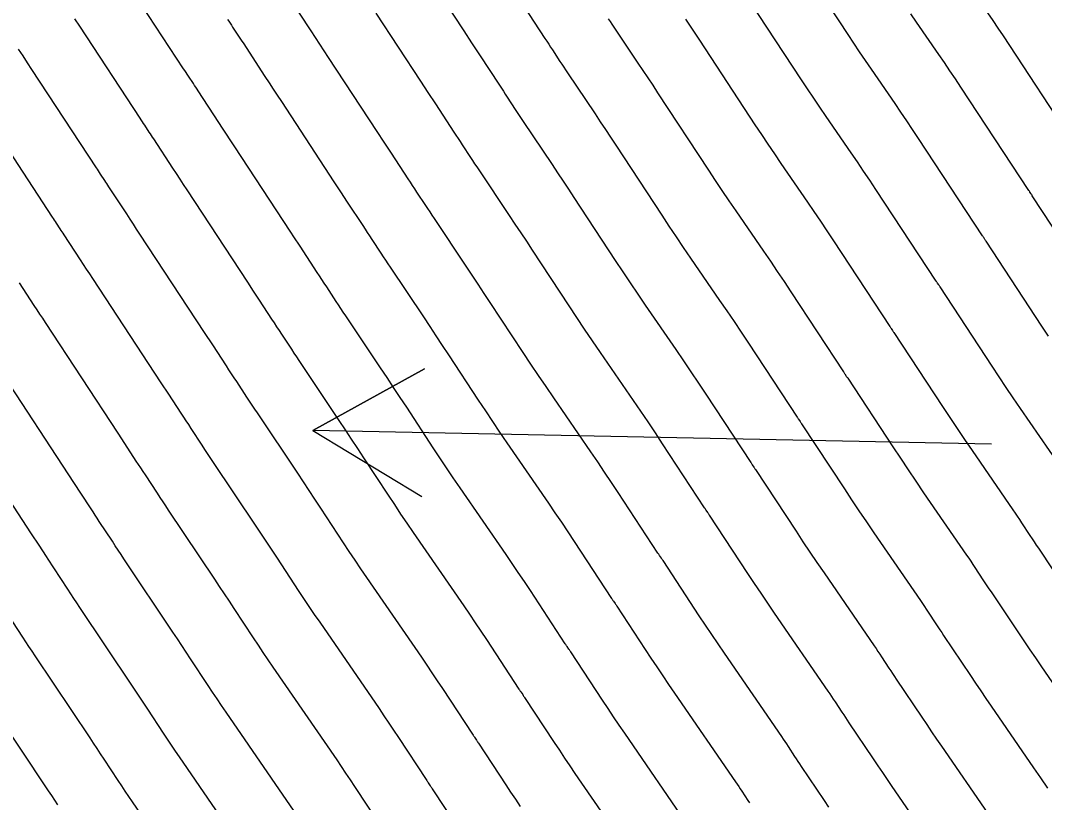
# Model space of a CAD drawing. Extents: x 954385 to 988206, y 1868364 to 1924553.
# Drawn here: x 956111.45 to 956159.63, y 1922702.09 to 1922738.85 of the extents above; entities that cross this region are included whole.
import ezdxf

# ---------------------------------------------------------------- set-up
doc = ezdxf.new("R2010")
doc.units = 0
for name, color, linetype in [('26', 7, 'Continuous'), ('6', 7, 'Continuous'), ('7', 7, 'Continuous')]:
    doc.layers.add(name, color=color, linetype=linetype)

msp = doc.modelspace()

# ---------------------------------------------------------------- linework, layer by layer
at = {"layer": '26'}
msp.add_lwpolyline([(956157.131, 1922718.928), (956125.207, 1922719.579), (956130.464, 1922722.473), (956125.207, 1922719.579), (956130.341, 1922716.474)], dxfattribs=at)
at = {"layer": '6'}
for points in [[(956159.816, 1922724.012), (956159.502, 1922724.487), (956156.882, 1922728.471), (956156.868, 1922728.493), (956156.853, 1922728.515), (956156.838, 1922728.536), (956156.824, 1922728.558), (956156.764, 1922728.645), (956156.75, 1922728.667), (956156.735, 1922728.689), (956156.72, 1922728.71), (956156.706, 1922728.732), (956153.692, 1922733.313), (956153.421, 1922733.723), (956153.148, 1922734.131), (956152.872, 1922734.538), (956152.595, 1922734.944), (956151.48, 1922736.563), (956151.202, 1922736.968), (956150.927, 1922737.375), (956150.654, 1922737.784), (956150.383, 1922738.194), (956147.324, 1922742.85)], [(956130.394, 1922741.276), (956132.302, 1922738.369), (956132.676, 1922737.801), (956133.049, 1922737.232), (956133.982, 1922735.81), (956134.075, 1922735.668), (956134.168, 1922735.527), (956134.261, 1922735.385), (956134.354, 1922735.243), (956134.726, 1922734.676), (956134.819, 1922734.534), (956134.912, 1922734.393), (956135.006, 1922734.252), (956135.1, 1922734.111), (956136.462, 1922732.076), (956136.72, 1922731.69), (956136.977, 1922731.303), (956137.233, 1922730.916), (956137.489, 1922730.528), (956139.433, 1922727.569), (956139.782, 1922727.041), (956140.133, 1922726.515), (956140.488, 1922725.99), (956140.845, 1922725.468), (956142.281, 1922723.383), (956142.638, 1922722.86), (956142.993, 1922722.336), (956143.345, 1922721.81), (956143.694, 1922721.283), (956145.803, 1922718.078), (956145.821, 1922718.051), (956145.839, 1922718.023), (956145.858, 1922717.996), (956145.876, 1922717.968), (956145.951, 1922717.859), (956145.97, 1922717.831), (956145.988, 1922717.804), (956146.006, 1922717.776), (956146.025, 1922717.748), (956147.936, 1922714.843), (956148.262, 1922714.35), (956148.59, 1922713.859), (956148.921, 1922713.37), (956149.254, 1922712.882), (956151.615, 1922709.451), (956151.703, 1922709.322), (956151.79, 1922709.193), (956151.877, 1922709.063), (956151.964, 1922708.932), (956152.307, 1922708.41), (956152.393, 1922708.279), (956152.48, 1922708.149), (956152.566, 1922708.019), (956152.653, 1922707.889), (956153.854, 1922706.097), (956154.084, 1922705.756), (956154.315, 1922705.415), (956154.546, 1922705.074), (956154.779, 1922704.735), (956156.955, 1922701.571)], [(956114.001, 1922738.925), (956114.228, 1922738.581), (956117.068, 1922734.257), (956117.121, 1922734.176), (956117.174, 1922734.095), (956117.227, 1922734.015), (956117.281, 1922733.934), (956117.494, 1922733.61), (956117.547, 1922733.53), (956117.601, 1922733.449), (956117.654, 1922733.368), (956117.707, 1922733.287), (956118.609, 1922731.911), (956118.777, 1922731.654), (956118.945, 1922731.398), (956119.113, 1922731.142), (956119.281, 1922730.886), (956122.131, 1922726.544), (956122.405, 1922726.127), (956122.679, 1922725.71), (956123.267, 1922724.812), (956123.384, 1922724.635), (956123.5, 1922724.458), (956123.616, 1922724.281), (956123.732, 1922724.103), (956124.197, 1922723.394), (956124.314, 1922723.217), (956124.431, 1922723.04), (956124.548, 1922722.863), (956124.666, 1922722.687), (956126.428, 1922720.054), (956126.721, 1922719.615), (956127.013, 1922719.175), (956127.304, 1922718.735), (956127.595, 1922718.295), (956128.753, 1922716.531), (956129.044, 1922716.091), (956129.337, 1922715.652), (956129.633, 1922715.215), (956129.931, 1922714.78), (956132.304, 1922711.332), (956132.574, 1922710.939), (956132.841, 1922710.543), (956133.107, 1922710.147), (956133.37, 1922709.749), (956134.899, 1922707.424), (956134.921, 1922707.391), (956134.944, 1922707.358), (956134.966, 1922707.325), (956134.988, 1922707.291), (956135.078, 1922707.159), (956135.101, 1922707.126), (956135.123, 1922707.093), (956135.145, 1922707.06), (956135.167, 1922707.026), (956136.562, 1922704.906), (956136.803, 1922704.542), (956137.046, 1922704.179), (956137.29, 1922703.817), (956137.536, 1922703.457), (956140.742, 1922698.797)], [(956108.168, 1922720.495), (956111.959, 1922714.719), (956112.308, 1922714.187), (956112.657, 1922713.655), (956112.745, 1922713.522), (956112.832, 1922713.389), (956112.919, 1922713.256), (956113.006, 1922713.123), (956113.669, 1922712.112), (956113.809, 1922711.899), (956113.949, 1922711.687), (956114.09, 1922711.475), (956114.231, 1922711.263), (956116.675, 1922707.611), (956116.863, 1922707.33), (956117.051, 1922707.048), (956117.237, 1922706.766), (956117.423, 1922706.484), (956118.166, 1922705.353), (956118.353, 1922705.07), (956118.541, 1922704.789), (956118.73, 1922704.509), (956118.921, 1922704.23), (956122.342, 1922699.26)]]:
    msp.add_lwpolyline(points, dxfattribs=at)
at = {"layer": '7'}
for points in [[(956142.917, 1922700.928), (956139.88, 1922705.342), (956139.616, 1922705.728), (956139.354, 1922706.115), (956139.095, 1922706.503), (956138.837, 1922706.893), (956137.339, 1922709.171), (956137.318, 1922709.203), (956137.296, 1922709.235), (956137.275, 1922709.267), (956137.253, 1922709.299), (956137.166, 1922709.427), (956137.144, 1922709.459), (956137.123, 1922709.491), (956137.101, 1922709.523), (956137.08, 1922709.555), (956135.438, 1922712.051), (956135.156, 1922712.477), (956134.872, 1922712.902), (956134.585, 1922713.325), (956134.297, 1922713.747), (956132.133, 1922716.89), (956131.814, 1922717.356), (956131.497, 1922717.825), (956131.183, 1922718.295), (956130.871, 1922718.767), (956129.62, 1922720.67), (956129.314, 1922721.136), (956129.006, 1922721.601), (956128.697, 1922722.065), (956128.387, 1922722.529), (956126.752, 1922724.972), (956126.639, 1922725.141), (956126.527, 1922725.31), (956126.415, 1922725.48), (956126.303, 1922725.65), (956125.857, 1922726.331), (956125.745, 1922726.501), (956125.634, 1922726.672), (956125.522, 1922726.842), (956125.41, 1922727.012), (956124.606, 1922728.238), (956124.312, 1922728.685), (956124.165, 1922728.909), (956121.504, 1922732.964), (956121.323, 1922733.239), (956121.143, 1922733.514), (956120.962, 1922733.789), (956120.782, 1922734.064), (956119.814, 1922735.541), (956119.757, 1922735.628), (956119.7, 1922735.715), (956119.643, 1922735.801), (956119.586, 1922735.888), (956119.357, 1922736.235), (956119.299, 1922736.322), (956119.242, 1922736.409), (956119.185, 1922736.496), (956119.128, 1922736.582), (956116.48, 1922740.615)], [(956149.48, 1922701.876), (956149.274, 1922702.182), (956148.197, 1922703.789), (956148.119, 1922703.905), (956148.041, 1922704.022), (956147.964, 1922704.139), (956147.887, 1922704.256), (956147.579, 1922704.724), (956147.501, 1922704.841), (956147.423, 1922704.958), (956147.345, 1922705.074), (956147.266, 1922705.189), (956144.567, 1922709.112), (956144.269, 1922709.549), (956143.972, 1922709.987), (956143.678, 1922710.427), (956143.386, 1922710.868), (956141.682, 1922713.46), (956141.662, 1922713.49), (956141.642, 1922713.519), (956141.622, 1922713.549), (956141.602, 1922713.579), (956141.521, 1922713.697), (956141.501, 1922713.727), (956141.481, 1922713.757), (956141.461, 1922713.787), (956141.441, 1922713.817), (956139.573, 1922716.656), (956139.254, 1922717.139), (956138.932, 1922717.619), (956138.608, 1922718.098), (956138.281, 1922718.575), (956136.537, 1922721.11), (956136.175, 1922721.639), (956135.815, 1922722.17), (956135.459, 1922722.703), (956135.106, 1922723.238), (956133.555, 1922725.599), (956133.273, 1922726.026), (956132.991, 1922726.452), (956132.708, 1922726.878), (956132.425, 1922727.303), (956130.926, 1922729.541), (956130.823, 1922729.696), (956130.72, 1922729.852), (956130.617, 1922730.007), (956130.514, 1922730.163), (956130.105, 1922730.787), (956130.003, 1922730.943), (956129.901, 1922731.099), (956129.799, 1922731.255), (956129.696, 1922731.411), (956128.901, 1922732.623), (956128.567, 1922733.131), (956128.234, 1922733.639), (956125.949, 1922737.12), (956125.744, 1922737.432), (956125.539, 1922737.745), (956125.334, 1922738.058), (956125.129, 1922738.37), (956124.029, 1922740.049)], [(956160.313, 1922717.974), (956158.496, 1922720.615), (956158.159, 1922721.108), (956157.825, 1922721.603), (956157.493, 1922722.099), (956157.163, 1922722.597), (956154.711, 1922726.326), (956154.695, 1922726.349), (956154.68, 1922726.372), (956154.665, 1922726.395), (956154.649, 1922726.418), (956154.587, 1922726.51), (956154.571, 1922726.533), (956154.556, 1922726.555), (956154.54, 1922726.578), (956154.525, 1922726.602), (956151.693, 1922730.907), (956151.406, 1922731.34), (956151.117, 1922731.772), (956150.826, 1922732.202), (956150.532, 1922732.631), (956149.353, 1922734.344), (956149.06, 1922734.773), (956148.768, 1922735.203), (956148.479, 1922735.635), (956148.193, 1922736.069), (956145.357, 1922740.385)], [(956135.123, 1922739.537), (956136.125, 1922738.009), (956136.214, 1922737.875), (956136.302, 1922737.74), (956136.39, 1922737.606), (956136.478, 1922737.471), (956136.831, 1922736.932), (956136.92, 1922736.798), (956137.009, 1922736.663), (956137.098, 1922736.529), (956137.187, 1922736.395), (956138.48, 1922734.463), (956138.726, 1922734.096), (956138.97, 1922733.729), (956139.213, 1922733.361), (956139.456, 1922732.992), (956141.623, 1922729.694), (956141.956, 1922729.189), (956142.292, 1922728.687), (956142.631, 1922728.186), (956142.972, 1922727.687), (956144.344, 1922725.695), (956144.685, 1922725.196), (956145.024, 1922724.695), (956145.36, 1922724.193), (956145.694, 1922723.689), (956147.983, 1922720.209), (956148.001, 1922720.183), (956148.018, 1922720.156), (956148.036, 1922720.13), (956148.054, 1922720.104), (956148.126, 1922719.999), (956148.143, 1922719.972), (956148.161, 1922719.946), (956148.179, 1922719.919), (956148.196, 1922719.893), (956150.21, 1922716.83), (956150.553, 1922716.312), (956150.899, 1922715.795), (956151.247, 1922715.28), (956151.598, 1922714.767), (956153.789, 1922711.582), (956153.882, 1922711.446), (956153.974, 1922711.31), (956154.065, 1922711.173), (956154.156, 1922711.036), (956154.518, 1922710.487), (956154.608, 1922710.35), (956154.699, 1922710.213), (956154.79, 1922710.076), (956154.882, 1922709.939), (956156.145, 1922708.055), (956156.386, 1922707.695), (956156.629, 1922707.337), (956156.873, 1922706.979), (956157.117, 1922706.622), (956159.116, 1922703.715), (956159.441, 1922703.242), (956159.767, 1922702.769)], [(956128.172, 1922739.198), (956130.268, 1922736.004), (956130.621, 1922735.466), (956130.975, 1922734.928), (956131.839, 1922733.61), (956131.937, 1922733.462), (956132.035, 1922733.313), (956132.132, 1922733.164), (956132.23, 1922733.015), (956132.62, 1922732.419), (956132.718, 1922732.271), (956132.816, 1922732.122), (956132.914, 1922731.974), (956133.013, 1922731.826), (956134.443, 1922729.689), (956134.714, 1922729.284), (956134.984, 1922728.877), (956135.253, 1922728.471), (956135.522, 1922728.063), (956137.243, 1922725.444), (956137.607, 1922724.892), (956137.975, 1922724.342), (956138.345, 1922723.795), (956138.719, 1922723.249), (956140.274, 1922720.99), (956140.62, 1922720.485), (956140.963, 1922719.978), (956141.303, 1922719.469), (956141.641, 1922718.958), (956143.622, 1922715.948), (956143.641, 1922715.919), (956143.66, 1922715.89), (956143.679, 1922715.861), (956143.699, 1922715.833), (956143.777, 1922715.719), (956143.796, 1922715.69), (956143.815, 1922715.662), (956143.834, 1922715.633), (956143.853, 1922715.604), (956145.661, 1922712.855), (956145.97, 1922712.388), (956146.281, 1922711.923), (956146.595, 1922711.459), (956146.911, 1922710.997), (956149.44, 1922707.32), (956149.524, 1922707.198), (956149.607, 1922707.075), (956149.689, 1922706.952), (956149.771, 1922706.828), (956150.097, 1922706.333), (956150.179, 1922706.209), (956150.261, 1922706.085), (956150.343, 1922705.962), (956150.425, 1922705.839), (956151.564, 1922704.14), (956151.782, 1922703.816), (956152.001, 1922703.492), (956152.22, 1922703.17), (956152.441, 1922702.848), (956154.793, 1922699.427)], [(956161.841, 1922726.377), (956159.053, 1922730.615), (956159.04, 1922730.636), (956159.026, 1922730.657), (956159.012, 1922730.677), (956158.998, 1922730.698), (956158.942, 1922730.78), (956158.928, 1922730.801), (956158.914, 1922730.822), (956158.9, 1922730.842), (956158.887, 1922730.863), (956155.692, 1922735.719), (956155.436, 1922736.105), (956155.179, 1922736.49), (956154.919, 1922736.874), (956154.657, 1922737.256), (956153.607, 1922738.782), (956153.345, 1922739.164)], [(956161.067, 1922732.994), (956157.692, 1922738.125), (956157.452, 1922738.487), (956157.21, 1922738.849), (956156.966, 1922739.209)], [(956121.189, 1922738.907), (956121.25, 1922738.815), (956121.311, 1922738.722), (956121.372, 1922738.629), (956121.433, 1922738.537), (956121.678, 1922738.166), (956121.739, 1922738.073), (956121.8, 1922737.98), (956121.861, 1922737.888), (956121.922, 1922737.795), (956122.955, 1922736.217), (956123.148, 1922735.923), (956123.341, 1922735.629), (956123.533, 1922735.336), (956123.726, 1922735.042), (956126.2, 1922731.274), (956126.513, 1922730.796), (956126.827, 1922730.319), (956127.553, 1922729.211), (956127.66, 1922729.048), (956127.767, 1922728.885), (956127.874, 1922728.722), (956127.981, 1922728.559), (956128.409, 1922727.907), (956128.516, 1922727.744), (956128.623, 1922727.581), (956128.731, 1922727.419), (956128.839, 1922727.256), (956130.406, 1922724.916), (956130.703, 1922724.471), (956130.999, 1922724.026), (956131.294, 1922723.581), (956131.587, 1922723.134), (956132.988, 1922721.002), (956133.321, 1922720.499), (956133.656, 1922719.997), (956133.994, 1922719.498), (956134.335, 1922719), (956136.289, 1922716.161), (956136.597, 1922715.712), (956136.902, 1922715.261), (956137.205, 1922714.808), (956137.505, 1922714.354), (956139.261, 1922711.686), (956139.281, 1922711.655), (956139.302, 1922711.624), (956139.323, 1922711.593), (956139.344, 1922711.562), (956139.427, 1922711.439), (956139.448, 1922711.408), (956139.469, 1922711.377), (956139.49, 1922711.346), (956139.51, 1922711.315), (956141.112, 1922708.88), (956141.386, 1922708.465), (956141.663, 1922708.051), (956141.942, 1922707.638), (956142.224, 1922707.227), (956145.091, 1922703.058), (956145.166, 1922702.949), (956145.24, 1922702.84), (956145.313, 1922702.73), (956145.386, 1922702.62), (956145.676, 1922702.179), (956145.749, 1922702.068)], [(956139.105, 1922738.934), (956139.189, 1922738.807), (956139.274, 1922738.68), (956140.499, 1922736.85), (956140.731, 1922736.502), (956140.963, 1922736.154), (956141.193, 1922735.806), (956141.423, 1922735.457), (956143.813, 1922731.819), (956144.131, 1922731.338), (956144.451, 1922730.859), (956144.774, 1922730.382), (956145.099, 1922729.906), (956146.406, 1922728.007), (956146.732, 1922727.531), (956147.055, 1922727.054), (956147.376, 1922726.575), (956147.694, 1922726.095), (956150.164, 1922722.34), (956150.181, 1922722.315), (956150.198, 1922722.289), (956150.215, 1922722.264), (956150.232, 1922722.239), (956150.3, 1922722.138), (956150.317, 1922722.113), (956150.334, 1922722.088), (956150.351, 1922722.063), (956150.368, 1922722.037), (956152.485, 1922718.817), (956152.845, 1922718.273), (956153.208, 1922717.731), (956153.573, 1922717.191), (956153.941, 1922716.653), (956155.964, 1922713.713), (956156.061, 1922713.57), (956156.158, 1922713.427), (956156.254, 1922713.284), (956156.349, 1922713.14), (956156.728, 1922712.564), (956156.823, 1922712.42), (956156.918, 1922712.276), (956157.014, 1922712.132), (956157.11, 1922711.989), (956158.435, 1922710.012), (956158.688, 1922709.635), (956158.943, 1922709.259), (956159.199, 1922708.884), (956159.455, 1922708.509), (956161.277, 1922705.859)], [(956142.737, 1922738.908), (956142.955, 1922738.58), (956143.173, 1922738.251), (956143.39, 1922737.921), (956146.003, 1922733.944), (956146.305, 1922733.487), (956146.61, 1922733.031), (956146.917, 1922732.577), (956147.226, 1922732.125), (956148.469, 1922730.319), (956148.779, 1922729.867), (956149.086, 1922729.413), (956149.391, 1922728.958), (956149.693, 1922728.501), (956152.345, 1922724.471), (956152.361, 1922724.447), (956152.377, 1922724.422), (956152.393, 1922724.398), (956152.409, 1922724.374), (956152.475, 1922724.278), (956152.491, 1922724.254), (956152.507, 1922724.23), (956152.523, 1922724.206), (956152.539, 1922724.182), (956154.824, 1922720.707), (956155.169, 1922720.186), (956155.516, 1922719.667), (956155.866, 1922719.15), (956156.219, 1922718.634), (956158.138, 1922715.844), (956158.24, 1922715.695), (956158.341, 1922715.545), (956158.442, 1922715.395), (956158.541, 1922715.244), (956158.938, 1922714.641), (956159.038, 1922714.49), (956159.138, 1922714.34), (956159.238, 1922714.189), (956159.338, 1922714.039), (956160.725, 1922711.969)], [(956111.345, 1922737.503), (956111.556, 1922737.185), (956111.766, 1922736.866), (956111.976, 1922736.547), (956115.007, 1922731.932), (956115.056, 1922731.857), (956115.106, 1922731.782), (956115.155, 1922731.707), (956115.204, 1922731.632), (956115.402, 1922731.333), (956115.452, 1922731.258), (956115.501, 1922731.183), (956115.55, 1922731.108), (956115.6, 1922731.033), (956116.435, 1922729.757), (956116.591, 1922729.52), (956116.747, 1922729.282), (956116.902, 1922729.045), (956117.058, 1922728.807), (956120.097, 1922724.179), (956120.478, 1922723.598), (956121.124, 1922722.613), (956121.245, 1922722.429), (956121.366, 1922722.244), (956121.487, 1922722.06), (956121.608, 1922721.875), (956122.092, 1922721.138), (956122.213, 1922720.953), (956122.334, 1922720.769), (956122.456, 1922720.586), (956122.579, 1922720.402), (956124.478, 1922717.565), (956124.75, 1922717.158), (956125.021, 1922716.75), (956125.291, 1922716.342), (956125.56, 1922715.933), (956126.636, 1922714.295), (956126.906, 1922713.887), (956127.178, 1922713.48), (956127.453, 1922713.074), (956127.729, 1922712.67), (956130.312, 1922708.918), (956130.562, 1922708.552), (956130.811, 1922708.185), (956131.057, 1922707.816), (956131.302, 1922707.447), (956132.719, 1922705.294), (956132.742, 1922705.259), (956132.764, 1922705.225), (956132.788, 1922705.19), (956132.811, 1922705.156), (956132.904, 1922705.019), (956132.927, 1922704.985), (956132.95, 1922704.951), (956132.973, 1922704.916), (956132.996, 1922704.882), (956134.287, 1922702.918), (956134.511, 1922702.58), (956134.737, 1922702.243), (956134.964, 1922701.907)], [(956109.724, 1922734.514), (956112.946, 1922729.607), (956112.992, 1922729.538), (956113.037, 1922729.469), (956113.083, 1922729.4), (956113.128, 1922729.331), (956113.31, 1922729.055), (956113.356, 1922728.986), (956113.401, 1922728.917), (956113.447, 1922728.848), (956113.492, 1922728.779), (956114.262, 1922727.604), (956114.405, 1922727.386), (956114.549, 1922727.167), (956114.692, 1922726.948), (956114.836, 1922726.729), (956118.062, 1922721.814), (956118.413, 1922721.279), (956118.999, 1922720.387), (956119.116, 1922720.209), (956119.233, 1922720.03), (956119.35, 1922719.852), (956119.467, 1922719.674), (956119.986, 1922718.881), (956120.112, 1922718.69), (956120.238, 1922718.499), (956120.365, 1922718.308), (956120.492, 1922718.117), (956122.527, 1922715.077), (956122.778, 1922714.701), (956123.028, 1922714.325), (956123.278, 1922713.948), (956123.526, 1922713.57), (956124.519, 1922712.06), (956124.768, 1922711.683), (956125.019, 1922711.307), (956125.272, 1922710.933), (956125.527, 1922710.56), (956128.32, 1922706.504), (956128.551, 1922706.166), (956128.78, 1922705.826), (956129.008, 1922705.486), (956129.234, 1922705.144), (956130.538, 1922703.163), (956130.562, 1922703.127), (956130.585, 1922703.092), (956130.609, 1922703.056), (956130.633, 1922703.021), (956130.729, 1922702.879), (956130.753, 1922702.844), (956130.777, 1922702.809), (956130.801, 1922702.773), (956130.825, 1922702.737), (956132.013, 1922700.931)], [(956111.385, 1922726.525), (956112.088, 1922725.451), (956112.219, 1922725.251), (956112.351, 1922725.051), (956112.482, 1922724.851), (956112.613, 1922724.651), (956116.028, 1922719.449), (956116.349, 1922718.959), (956116.885, 1922718.143), (956116.992, 1922717.98), (956117.099, 1922717.817), (956117.206, 1922717.653), (956117.313, 1922717.49), (956117.88, 1922716.625), (956118.011, 1922716.426), (956118.142, 1922716.228), (956118.273, 1922716.03), (956118.405, 1922715.833), (956120.576, 1922712.588), (956120.806, 1922712.244), (956121.036, 1922711.899), (956121.264, 1922711.554), (956121.492, 1922711.208), (956122.401, 1922709.824), (956122.629, 1922709.479), (956122.859, 1922709.134), (956123.091, 1922708.791), (956123.325, 1922708.45), (956126.327, 1922704.089), (956126.539, 1922703.779), (956126.75, 1922703.468), (956126.959, 1922703.155), (956127.167, 1922702.842), (956128.357, 1922701.032)], [(956124.335, 1922701.675), (956121.123, 1922706.34), (956120.911, 1922706.65), (956120.7, 1922706.962), (956120.491, 1922707.274), (956120.284, 1922707.588), (956119.457, 1922708.846), (956119.251, 1922709.16), (956119.043, 1922709.474), (956118.835, 1922709.787), (956118.626, 1922710.1), (956116.318, 1922713.548), (956116.181, 1922713.753), (956116.045, 1922713.958), (956115.91, 1922714.163), (956115.775, 1922714.368), (956115.16, 1922715.307), (956115.063, 1922715.455), (956114.965, 1922715.603), (956114.868, 1922715.751), (956114.771, 1922715.899), (956114.285, 1922716.639), (956113.994, 1922717.084), (956110.39, 1922722.573)], [(956120.35, 1922696.846), (956116.72, 1922702.12), (956116.55, 1922702.368), (956116.381, 1922702.617), (956116.214, 1922702.866), (956116.049, 1922703.117), (956115.389, 1922704.121), (956115.224, 1922704.372), (956115.058, 1922704.623), (956114.892, 1922704.873), (956114.725, 1922705.123), (956112.144, 1922708.978), (956111.998, 1922709.197), (956111.852, 1922709.416), (956111.708, 1922709.636), (956111.563, 1922709.856), (956110.853, 1922710.94)], [(956113.21, 1922701.979), (956113.065, 1922702.198), (956112.92, 1922702.416), (956112.774, 1922702.635), (956110.057, 1922706.694)]]:
    msp.add_lwpolyline(points, dxfattribs=at)

doc.saveas('drawing.dxf')
